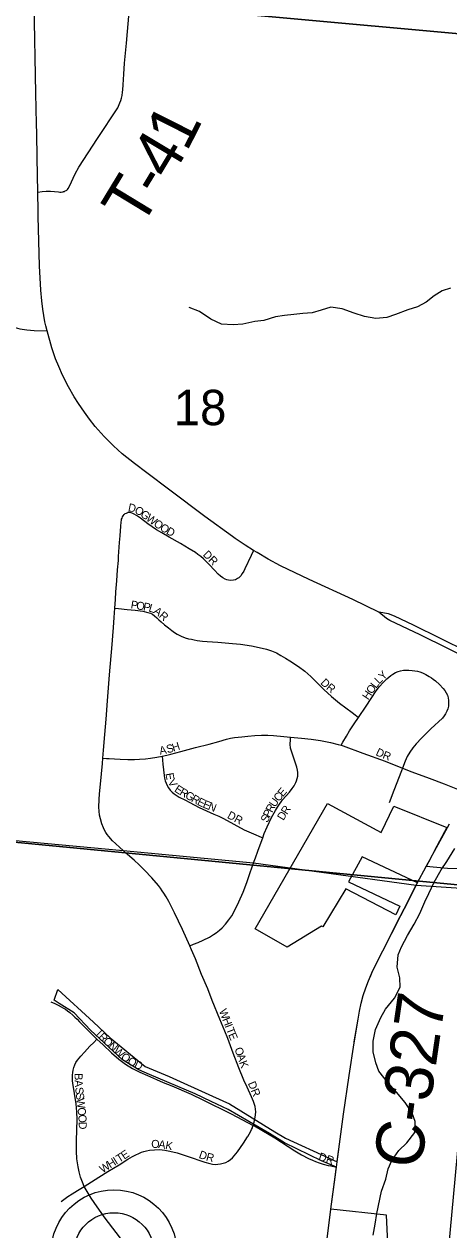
# Model space of a CAD drawing. Extents: x 1410790 to 1770854, y 566777 to 831614.
# Drawn here: x 1585877 to 1588531, y 707901 to 715433 of the extents above; entities that cross this region are included whole.
import ezdxf

# ---------------------------------------------------------------- set-up
doc = ezdxf.new("R2010")
doc.units = 0
for name, color, linetype in [('GM_X_City_Street', 7, 'Continuous'), ('GM_X_City_Street_Text', 7, 'Continuous'), ('GM_X_Corporation', 7, 'Continuous'), ('GM_X_County_Road', 7, 'Continuous'), ('GM_X_County_Road_Text', 7, 'Continuous'), ('GM_X_Minor_River', 7, 'Continuous'), ('GM_X_Section', 7, 'Continuous'), ('GM_X_Section_Text', 7, 'Continuous'), ('GM_X_State_Route', 7, 'Continuous'), ('GM_X_Township', 7, 'Continuous'), ('GM_X_Township_Road', 7, 'Continuous'), ('GM_X_Township_Road_Text', 7, 'Continuous'), ('GM_X_Township_Subdivision', 7, 'Continuous'), ('GM_X_Township_Subdivision_Text', 7, 'Continuous'), ('GM_X_Unincorporated', 7, 'Continuous')]:
    doc.layers.add(name, color=color, linetype=linetype)

msp = doc.modelspace()

# ---------------------------------------------------------------- linework, layer by layer
at = {"layer": 'GM_X_City_Street'}
for points in [[(1588332.3, 710066.5), (1588332.7, 710067.3), (1588389, 710171.3), (1588389.4, 710171.9), (1588389.7, 710172.5), (1588390.2, 710173.4)], [(1586043.7, 709325.2), (1586069.2, 709314.6), (1586088.6, 709305), (1586107.2, 709295.1), (1586122.1, 709286.8), (1586134.2, 709279.6), (1586147.9, 709270), (1586162.4, 709259), (1586181.8, 709242.3), (1586193.6, 709231), (1586207.3, 709217.6), (1586222.5, 709201.6), (1586237, 709186.8), (1586253.4, 709170.1), (1586272.9, 709150.2), (1586301.4, 709121.2), (1586331.5, 709093)], [(1586331.5, 709093), (1586369.8, 709057.3), (1586423.6, 709006.9), (1586468.3, 708968.4), (1586509.8, 708937.3), (1586554.3, 708909.8), (1586599, 708886.4), (1586646.7, 708865.7), (1586704.3, 708840.8), (1586745.8, 708822.6), (1586799.1, 708800.6), (1586919.7, 708749), (1586994.1, 708714.6), (1587170, 708626.1), (1587308.4, 708554.2)], [(1587273.3, 708483.3), (1587274.6, 708485.3), (1587290.7, 708513.3), (1587297.9, 708527.6), (1587302.9, 708539.3)], [(1587308.4, 708554.2), (1587315.7, 708550.4), (1587372.9, 708518.3), (1587442.9, 708475.5), (1587567.3, 708395.9), (1587609.7, 708370.8), (1587653.3, 708348.1), (1587677.9, 708336.6), (1587698.3, 708328.6), (1587720, 708320.5), (1587744.8, 708312.6), (1587776.5, 708304.1), (1587792.5, 708300.6), (1587828.6, 708292.6)], [(1587824.5, 708261.2), (1587825, 708264.7), (1587825.4, 708267.9), (1587828.6, 708292.6)], [(1587828.6, 708292.6), (1587833, 708326.1), (1587833.4, 708329.2)]]:
    msp.add_lwpolyline(points, dxfattribs=at)
at = {"layer": 'GM_X_Corporation'}
msp.add_lwpolyline([(1588153.3, 707728), (1588142, 707993.8), (1587793.8, 708030.3), (1587825, 708264.7), (1587828.6, 708292.6), (1587735.8, 708333.1), (1587504.1, 708445.4), (1587410.2, 708503.9), (1587152.5, 708653.2), (1587045.5, 708703.2), (1586944.7, 708751.7), (1586660.8, 708871.7), (1586593.1, 708900.2), (1586490.8, 708963.2), (1586290.7, 709148.7), (1586188.4, 709256.4), (1586096.1, 709316.4), (1586064.5, 709335.6), (1586087.6, 709403.4), (1586309.2, 709199.5), (1586414.6, 709101), (1586633.9, 708922.5), (1586783.2, 708860.1), (1587054.8, 708736.3), (1587159.4, 708687.8), (1587444.1, 708513.1), (1587510.3, 708473.9), (1587782.4, 708349.3), (1587833, 708326.2), (1587855.6, 708498.5), (1587873.3, 708624.9), (1587908.6, 708865.4), (1587938.5, 709069.3), (1587939.8, 709076.7), (1587963.6, 709216.7), (1587973.1, 709267.7), (1587983.3, 709317.3), (1587994.9, 709364.8), (1588011.2, 709413.8), (1588028.2, 709457.2), (1588056.7, 709521.1), (1588117.9, 709644.1), (1588230.5, 709865.4), (1588253, 709909.8), (1588334, 710069.7), (1587989.1, 710232.5), (1587903.9, 710076.4), (1588223.5, 709923.6), (1588199.1, 709869.6), (1587886.1, 710032.6), (1587743.6, 709793.3), (1587734.9, 709798.2), (1587519.4, 709666.3), (1587320.3, 709781.3), (1587772.7, 710564.9), (1588107.8, 710384), (1588187.1, 710547.1), (1588519.2, 710415.3), (1588440.5, 710271.2), (1588418.2, 710225.3), (1588389.7, 710172.5), (1588521.7, 710161.1), (1588925.8, 710150.3)], dxfattribs=at)
at = {"layer": 'GM_X_County_Road'}
for points in [[(1588390.2, 710173.4), (1588417.3, 710223.5), (1588418.2, 710225.3), (1588464.6, 710309.6), (1588534.9, 710437.4)], [(1588251.2, 709906.3), (1588253, 709909.8), (1588322.8, 710047.7)], [(1588322.8, 710047.7), (1588324.5, 710051), (1588332.3, 710066.5)], [(1588227.3, 709859.2), (1588229.2, 709862.9), (1588230.5, 709865.4), (1588244.1, 709891.9), (1588251.2, 709906.3)], [(1587833.4, 708329.2), (1587855.6, 708498.5), (1587873.3, 708624.9), (1587908.6, 708865.4), (1587938.5, 709069.3), (1587963.6, 709216.7), (1587973.1, 709267.7), (1587983.3, 709317.3), (1587994.9, 709364.8), (1588011.2, 709413.8), (1588028.2, 709457.2), (1588042.5, 709490.5), (1588056.7, 709521.1), (1588117.9, 709644.1), (1588227.3, 709859.2)], [(1587767.4, 707726.7), (1587766.8, 707739.3), (1587767.4, 707789.5), (1587771.3, 707846.2), (1587793.7, 708030.3), (1587820.4, 708230.3), (1587824.5, 708261.2)]]:
    msp.add_lwpolyline(points, dxfattribs=at)
at = {"layer": 'GM_X_Minor_River'}
for points in [[(1588541.9, 713784), (1588489.9, 713766.4), (1588439.7, 713736.7), (1588389.5, 713697), (1588335.3, 713667.4), (1588275.2, 713647.8), (1588197.1, 713618.3), (1588143.1, 713600.7), (1588075.1, 713593.2), (1588003.3, 713605.8), (1587939.5, 713628.3), (1587863.8, 713654.9), (1587794, 713665.4), (1587731.9, 713645.9), (1587675.9, 713630.2), (1587617.9, 713624.7), (1587562, 713619.1), (1587504, 713613.5), (1587448, 713603.9), (1587373.9, 713582.4), (1587317.9, 713574.8), (1587243.9, 713559.3), (1587182, 713553.8), (1587110.1, 713558.3), (1587042.4, 713590.9), (1586972.9, 713637.5), (1586907.2, 713662)], [(1588058.4, 707867.5), (1588071, 707937.5), (1588081.5, 708003.6), (1588110.6, 708143.7), (1588137.1, 708217.7), (1588151.6, 708281.8), (1588174, 708333.7), (1588218.4, 708397.5), (1588268.7, 708445.3), (1588317.2, 708509), (1588319.7, 708579.2), (1588302.1, 708631.4), (1588258.7, 708697.9), (1588203.3, 708762.5), (1588147.9, 708825), (1588092.5, 708893.6), (1588074.9, 708945.8), (1588057.5, 709014.1), (1588058, 709080.3), (1588072.6, 709152.3), (1588105.1, 709228.3), (1588135.5, 709280.2), (1588191.9, 709347.9), (1588226.4, 709417.8), (1588224.9, 709475.9), (1588207.5, 709542.2), (1588214, 709618.4), (1588234.4, 709670.3), (1588272.9, 709740.2), (1588313.4, 709810), (1588349.9, 709877.9), (1588380.4, 709949.9), (1588404.8, 710001.8), (1588439.3, 710073.7), (1588481.9, 710149.6), (1588518.2, 710201.4), (1588568.8, 710283.2)]]:
    msp.add_lwpolyline(points, dxfattribs=at)
at = {"layer": 'GM_X_Section'}
for points in [[(1584282.6, 721032.4), (1589676.2, 720538.5), (1589194.8, 715318.7), (1583863.1, 715803.7)], [(1589194.8, 715318.7), (1588736.5, 710042.5), (1583457.2, 710550.8), (1583863.1, 715803.7)], [(1583457.2, 710550.8), (1588736.5, 710042.5), (1588248, 704750.8), (1582978.6, 705257)]]:
    msp.add_lwpolyline(points, close=True, dxfattribs=at)
at = {"layer": 'GM_X_State_Route'}
for points in [[(1585965.2, 714231.3), (1585964.4, 714264.1), (1585962.2, 714384.2), (1585958.4, 714597.4), (1585956.6, 714749.3), (1585954.9, 714810.1), (1585950, 715001.6), (1585938.4, 715560.1), (1585936.5, 715639.6), (1585936.1, 715655.5)], [(1586012.8, 713548.4), (1586007, 713574), (1585993.9, 713652.9), (1585987, 713705), (1585981.8, 713771), (1585972.3, 713922.9), (1585965.2, 714231.3)], [(1588647.7, 711512.6), (1588309.8, 711678.4), (1588191, 711735.2), (1588153.7, 711749.4), (1588092.6, 711760), (1587930.3, 711839), (1587658, 711964), (1587479.8, 712049.1), (1587400.9, 712090.8), (1587332.6, 712131.6), (1587309.6, 712145.6), (1587257.2, 712177.7), (1587196.5, 712219.8), (1587179.1, 712231.8), (1587006.2, 712357.7), (1586786.3, 712521.8), (1586642.6, 712630), (1586565.5, 712687.6), (1586490.1, 712749.7), (1586436, 712798.5), (1586376.6, 712857), (1586321.6, 712919.1), (1586285.2, 712966.1), (1586254.9, 713009), (1586216.4, 713063.5), (1586189.9, 713105.9), (1586154, 713167.4), (1586116.7, 713239.2), (1586092.8, 713295.1), (1586073.3, 713341.2), (1586049.4, 713410.4), (1586019.9, 713517.5), (1586012.8, 713548.4)], [(1588700.9, 711446.1), (1588352.4, 711617.2), (1588162.6, 711708.6), (1588140.5, 711720.1), (1588092.6, 711760)]]:
    msp.add_lwpolyline(points, dxfattribs=at)
at = {"layer": 'GM_X_Township'}
msp.add_lwpolyline([(1581827.8, 710704.5), (1586496.4, 710270.5), (1587310.7, 710193.2), (1588326.5, 710055.3), (1589202.2, 709996.6)], dxfattribs=at)
msp.add_lwpolyline([(1581827.8, 710704.5), (1586496.4, 710270.5), (1587310.7, 710193.2), (1588326.5, 710055.3), (1589202.2, 709996.6)], dxfattribs=at)
at = {"layer": 'GM_X_Township_Road'}
for points in [[(1586119.8, 714385.5), (1586123.6, 714386.5), (1586128.8, 714388.3), (1586134.1, 714390.7), (1586138.9, 714393.5), (1586142.9, 714396.4), (1586147.7, 714400.2), (1586152, 714405.6), (1586160.1, 714421.8), (1586194.6, 714496.8), (1586219.5, 714539.3), (1586334.6, 714719.1), (1586461.3, 714911), (1586475.4, 714940.7), (1586480.7, 714955.6), (1586485.5, 714970.5), (1586489, 714986.3), (1586491.6, 715007.8), (1586493, 715021.8), (1586494.7, 715053.3), (1586500, 715120.8), (1586504.8, 715188.8), (1586515.7, 715314.1), (1586532.4, 715508.7)], [(1585962.2, 714384.2), (1585990.2, 714386.7), (1586015.2, 714388.9), (1586041.8, 714389.5), (1586091.1, 714384.7), (1586100.4, 714383.9), (1586108.7, 714383.6), (1586116.4, 714384.6), (1586119.8, 714385.5)], [(1585643.7, 713604.6), (1585644.9, 713604.1), (1585712.9, 713574.4), (1585758.6, 713556.9), (1585805.1, 713541.6), (1585850.7, 713529.7), (1585894.1, 713522.8), (1585940.1, 713520.1), (1586019.9, 713517.5)]]:
    msp.add_lwpolyline(points, dxfattribs=at)
at = {"layer": 'GM_X_Township_Subdivision'}
for points in [[(1586443.1, 711785.5), (1586445, 711811.3), (1586447.1, 711839.4), (1586450.7, 711887.5), (1586455.7, 711954.6), (1586460.9, 712024.3), (1586465.4, 712083.5), (1586467, 712107), (1586469.1, 712136.9), (1586471.1, 712164.9), (1586473.4, 712195.2), (1586476.5, 712235.9), (1586478.8, 712267.7), (1586480.9, 712294.5), (1586483.1, 712324.2), (1586484.4, 712332.3), (1586486.1, 712340.6), (1586488.3, 712347.2), (1586491.2, 712355), (1586495.1, 712361.9), (1586501.9, 712370), (1586508.6, 712375.2), (1586515.4, 712378.6), (1586525.6, 712381.4)], [(1587309.6, 712145.6), (1587294.5, 712113.1), (1587256.1, 712030.3), (1587248.6, 712015.4), (1587239.8, 712001.1), (1587230.1, 711986.9), (1587219.4, 711975.3), (1587210.4, 711969.2), (1587197.5, 711962.8), (1587185, 711959.4), (1587167.9, 711958.5), (1587154.6, 711959.8), (1587143.8, 711962.4), (1587132.7, 711966.7), (1587117.7, 711974.8), (1587103.1, 711985.2), (1587089.3, 711997.2), (1587066.1, 712022.1), (1587033.5, 712058.1), (1587015, 712076.6), (1586998.3, 712092.5), (1586980.3, 712107.1), (1586962.2, 712120.8), (1586946.8, 712131.5), (1586908.1, 712156.4), (1586853.9, 712189.2), (1586782.7, 712229), (1586736.4, 712254.8), (1586704.6, 712273.7), (1586650.1, 712311), (1586602.9, 712346.7), (1586579.2, 712363), (1586565.1, 712372), (1586555.6, 712376.7), (1586545.6, 712380.5), (1586536.7, 712382.3), (1586525.6, 712381.4)], [(1586369, 710848.3), (1586372.9, 710897.4), (1586381.4, 710995), (1586389.2, 711090.7), (1586397.3, 711205.9), (1586403.1, 711287.2), (1586409.4, 711368.6), (1586426.3, 711558.8), (1586430.8, 711611.6), (1586434.5, 711664.9), (1586438.7, 711726.8), (1586443.1, 711785.5)], [(1586443.1, 711785.5), (1586466.3, 711783.1), (1586520.4, 711777.5), (1586571.4, 711772), (1586618.6, 711765.3), (1586650.2, 711758.3), (1586665.6, 711753.2), (1586677.9, 711746.7), (1586691.5, 711737.7), (1586705.7, 711724.5), (1586718.8, 711712.9), (1586733.5, 711699.3), (1586753.7, 711681.6), (1586778.4, 711661.9), (1586800.1, 711644.7), (1586817.3, 711633.1), (1586833.9, 711622), (1586858.7, 711609.4), (1586882.9, 711600.3), (1586904.6, 711594.2), (1586923.2, 711590.2), (1586939.5, 711586.7), (1586957.7, 711583.1), (1586991.5, 711579.6), (1587021.3, 711577.6), (1587086.9, 711572.5), (1587133.4, 711568), (1587179.8, 711564), (1587229.3, 711558.9), (1587296.6, 711549.5), (1587344.7, 711540), (1587392.2, 711527.8), (1587423.1, 711517.4), (1587453.1, 711505), (1587481.5, 711489.9), (1587509.5, 711473.3), (1587537.2, 711456.2), (1587591.4, 711420), (1587630.5, 711390.6), (1587667.3, 711358.3), (1587748.7, 711277.5), (1587797.8, 711233.7), (1587847.8, 711192.3), (1587925.6, 711133.7), (1587945.8, 711118.1), (1587966.6, 711102)], [(1587966.6, 711102), (1588015, 711172.6), (1588077.6, 711267.6), (1588098.3, 711294.8), (1588120, 711320.1), (1588143.1, 711343.2), (1588168.7, 711364.5), (1588181.6, 711373.3), (1588198.1, 711382.5), (1588213.1, 711389.1), (1588229.3, 711393.9), (1588247, 711396.5), (1588263.9, 711397.9), (1588280.7, 711397.6), (1588300.8, 711396.4), (1588318.1, 711394.2), (1588334.9, 711390.9), (1588350, 711386.9), (1588365.8, 711380.7), (1588387.8, 711370.4), (1588407.1, 711359), (1588421.9, 711349.5), (1588433.7, 711340.9), (1588447.9, 711330), (1588472.6, 711308), (1588495.4, 711283.6), (1588505.7, 711270.4), (1588514.9, 711256.2), (1588522, 711240.5), (1588526.6, 711224), (1588528.9, 711207.2), (1588529.4, 711190.2), (1588527.6, 711173.3), (1588523.4, 711156.7), (1588517.4, 711140.9), (1588510.1, 711125.7), (1588501.1, 711111.3), (1588490.3, 711098.2), (1588418.6, 711030.6), (1588360.1, 710973.3), (1588326.6, 710937.6), (1588306, 710912.6), (1588287.5, 710886), (1588271.1, 710858), (1588257.1, 710828.9), (1588240.8, 710786.1)], [(1587856.9, 710928.7), (1587868.3, 710948.5), (1587890.3, 710985.9), (1587910.1, 711018.2), (1587939.2, 711062.1), (1587966.6, 711102)], [(1586739.1, 710860.2), (1586768.8, 710866.6), (1586793.1, 710873), (1586855, 710888.9), (1586947.6, 710914.6), (1587032, 710936.3), (1587094.1, 710952.3), (1587141.7, 710966.1), (1587166.4, 710972), (1587191.7, 710977), (1587237.7, 710981.9), (1587274.8, 710985.4), (1587319.4, 710988.9), (1587360, 710990.9), (1587400.1, 710990.9), (1587435.8, 710988.9), (1587499.2, 710983.9), (1587541.6, 710979.9)], [(1587367.4, 710349.6), (1587377.7, 710376.8), (1587395.1, 710419.1), (1587422.4, 710477.8), (1587447.4, 710520.1), (1587459.8, 710541.1), (1587472.8, 710561.4), (1587482.2, 710575.4), (1587491.6, 710586.9), (1587534, 710636.1), (1587552.4, 710659), (1587564.3, 710676), (1587569.5, 710686.6), (1587573.8, 710694.9), (1587579.2, 710707.3), (1587583.2, 710720.8), (1587586.2, 710735.2), (1587587.2, 710745.7), (1587586.7, 710758.6), (1587584.7, 710773.1), (1587580.7, 710791), (1587570.3, 710822.8), (1587549.4, 710885.5), (1587542.1, 710910.3), (1587540.4, 710918.9), (1587539.4, 710927.8), (1587538.9, 710937.3), (1587540.4, 710961.2), (1587541.6, 710979.9)], [(1587541.6, 710979.9), (1587610, 710973.5), (1587669.5, 710966.1), (1587727.9, 710957.7), (1587791.8, 710945.3), (1587839.2, 710933.7), (1587856.9, 710928.7)], [(1587856.9, 710928.7), (1587870.3, 710924.1), (1587993.7, 710879.8), (1588132.2, 710828.2), (1588240.8, 710786.1)], [(1586497.7, 710269.4), (1586496.4, 710270.5), (1586474.5, 710290.3), (1586448.4, 710314.3), (1586429.8, 710332.2), (1586406.9, 710358.1), (1586396.6, 710370.8), (1586387.2, 710383.7), (1586378.9, 710398.3), (1586372.3, 710413), (1586362.5, 710437.7), (1586353.3, 710469.3), (1586348.2, 710492.4), (1586345.5, 710516.5), (1586344.3, 710541.9), (1586345.5, 710588.8), (1586347.5, 710624.6), (1586353.4, 710685.3), (1586366.4, 710814.7), (1586369, 710848.3)], [(1586369, 710848.3), (1586391.2, 710846.3), (1586408.9, 710844.8), (1586441.1, 710842.8), (1586476.7, 710840.8), (1586524.7, 710839.9), (1586566.8, 710839.4), (1586597.5, 710840.8), (1586635.1, 710843.3), (1586666.8, 710847.8), (1586705, 710854.2), (1586739.1, 710860.2)], [(1586739.1, 710860.2), (1586743.6, 710809.7), (1586751.4, 710738.8), (1586754.3, 710722.6), (1586758.2, 710706.6), (1586763.5, 710690.9), (1586770.9, 710676.2), (1586779.1, 710661.8), (1586788.9, 710648.8), (1586801, 710635.5), (1586814.6, 710624.6), (1586826.7, 710616), (1586845.9, 710604.5), (1586880.6, 710586.7), (1586913.1, 710570.1), (1586971.1, 710540.4), (1587062.7, 710499), (1587093.2, 710484.8), (1587122.1, 710470.4), (1587252, 710401), (1587324, 710369), (1587344.3, 710359.9), (1587367.4, 710349.6)], [(1588240.8, 710786.1), (1588233.9, 710767.9), (1588187.5, 710645), (1588157.6, 710568.5)], [(1588240.8, 710786.1), (1588300.5, 710762.6), (1588408.4, 710722.7), (1588500.7, 710688.1), (1588617, 710642.3)], [(1587310, 710191.1), (1587310.7, 710193.2), (1587322.3, 710225.2), (1587337.3, 710267.3), (1587351.3, 710306.6), (1587367.4, 710349.6)], [(1586911.2, 709676.4), (1586865.7, 709776.9), (1586816, 709881.7), (1586780.2, 709952.3), (1586763.6, 709982.1), (1586749, 710004.7), (1586740, 710019.6), (1586728.8, 710034.9), (1586715.7, 710051.9), (1586674.7, 710100.5), (1586629.7, 710148.1), (1586595.8, 710182.4), (1586565.2, 710209.9), (1586522.9, 710246.6), (1586497.7, 710269.4)], [(1586911.2, 709676.4), (1586934.6, 709685.6), (1586963.5, 709696.8), (1586995, 709710.7), (1587035.2, 709730.7), (1587060.1, 709745.6), (1587077, 709757.6), (1587097.4, 709772.5), (1587113.8, 709788.9), (1587134.7, 709811.4), (1587155.4, 709837), (1587173.7, 709864), (1587197.7, 709906.9), (1587218.9, 709951.1), (1587244.6, 710011.2), (1587267.7, 710072.2), (1587289.2, 710133.7), (1587310, 710191.1)], [(1587308.4, 708554.2), (1587310.8, 708560.6), (1587314.3, 708574.8), (1587318.8, 708594.9), (1587320.9, 708605.7), (1587322.9, 708621), (1587324, 708637.7), (1587322.4, 708655.1), (1587319.5, 708672), (1587310.1, 708702.9), (1587297.9, 708733.1), (1587269.6, 708792.5), (1587249.8, 708837.4), (1587218.9, 708913.1), (1587183.6, 709004.8), (1587149, 709096.7), (1587130.6, 709142.2), (1587100.4, 709216.5), (1587052.5, 709334.5), (1587024.3, 709407.4), (1586986.1, 709497.4), (1586946.6, 709595.3), (1586922.6, 709651.2), (1586911.2, 709676.4)], [(1586252.8, 708173.1), (1586240.7, 708200.4), (1586229.4, 708231.5), (1586220.3, 708263.3), (1586213.4, 708295.6), (1586206.5, 708344.6), (1586203.3, 708394), (1586203.2, 708459.8), (1586207.5, 708590.7), (1586206.5, 708639.5), (1586202.2, 708688), (1586192.4, 708752.5), (1586181, 708817.5), (1586179.5, 708832.7), (1586178.7, 708849.9), (1586179.2, 708866.8), (1586180.5, 708883.4), (1586183.2, 708900), (1586187.3, 708916.2), (1586193.1, 708932), (1586200.7, 708947.1), (1586210.1, 708961.1), (1586231, 708986.8), (1586254, 709012.2), (1586288.3, 709048.4), (1586311.5, 709072.3), (1586331.5, 709093)], [(1587302.9, 708539.3), (1587304.2, 708542.5), (1587308.4, 708554.2)], [(1586252.8, 708173.1), (1586344.1, 708230.4), (1586399.3, 708265.4), (1586469.7, 708308.2), (1586524.9, 708342.6), (1586553.8, 708359.2), (1586575.7, 708370.6), (1586593.4, 708379.3), (1586610.1, 708385.9), (1586625, 708391.1), (1586642.4, 708396), (1586660.1, 708399.1), (1586691, 708402.2), (1586723.3, 708402.9), (1586755.6, 708399.8), (1586787.5, 708393.9), (1586832.3, 708382.1), (1586895.2, 708360.8), (1587005.3, 708323.4), (1587037.5, 708315.1), (1587054, 708312.2), (1587070.8, 708310.7), (1587087.7, 708310.9), (1587104.5, 708313.1), (1587121, 708317.2), (1587136.9, 708323.1), (1587152, 708330.8), (1587165.9, 708340.4), (1587178.8, 708351.6), (1587190.2, 708364.2), (1587209.8, 708388.3), (1587229.5, 708415.1), (1587248.3, 708443.4), (1587273.3, 708483.3)], [(1586107.7, 708077.6), (1586124, 708090.1), (1586150.4, 708108.9), (1586177.8, 708126.8), (1586211.1, 708147.7), (1586252.8, 708173.1)], [(1586501, 707818.4), (1586499.2, 707821.5), (1586383.7, 707973.6), (1586333.5, 708045.2), (1586296.5, 708099.5), (1586270.4, 708141.3), (1586252.8, 708173.1)]]:
    msp.add_lwpolyline(points, dxfattribs=at)
at = {"layer": 'GM_X_Unincorporated'}
for radius in [392.8, 249]:
    msp.add_circle((1586438.2, 707759.3), radius, dxfattribs=at)

# ---------------------------------------------------------------- texts
at = {"layer": 'GM_X_City_Street_Text'}
for s, rotation, p in [('I', 315.06181, (1586321.2, 709119.4)), ('R', 315.03436, (1586336.8, 709103.8)), ('O', 316.59256, (1586365.9, 709074.8)), ('N', 317.8539, (1586398.7, 709043.8)), ('W', 318.09024, (1586431.5, 709014.1)), ('O', 322.13416, (1586477, 708973.4)), ('O', 329.64343, (1586517.7, 708942.4)), ('D', 335.57231, (1586560.7, 708917.6)), ('DR', 341.56505, (1587712.3, 708338.4))]:
    msp.add_text(s, height=50, rotation=rotation, dxfattribs=at).set_placement(p)
at = {"layer": 'GM_X_County_Road_Text'}
msp.add_text('C-327', height=300, rotation=81.67725, dxfattribs=at).set_placement((1588354.8, 708274.9))
at = {"layer": 'GM_X_Section_Text'}
msp.add_text('18', height=221, rotation=0.00001, dxfattribs=at).set_placement((1586811.8, 712927.8))
at = {"layer": 'GM_X_Township_Road_Text'}
for s, rotation, p in [('1', 63.17717, (1586892.3, 714629.7)), ('4', 59.06845, (1586786, 714450.6)), ('T', 58.73783, (1586604.7, 714151.8)), ('-', 58.80363, (1586721.4, 714343.9))]:
    msp.add_text(s, height=300, rotation=rotation, dxfattribs=at).set_placement(p)
at = {"layer": 'GM_X_Township_Subdivision_Text'}
for s, rotation, p in [('D', 348.2442, (1586523.1, 712391.6)), ('O', 328.20778, (1586561.9, 712384.3)), ('G', 324.97039, (1586598.6, 712361.6)), ('W', 323.73532, (1586634.4, 712336.5)), ('O', 325.2445, (1586681.7, 712301.8)), ('O', 328.96774, (1586720.9, 712274.8)), ('D', 330.99288, (1586760.2, 712251.2)), ('DR', 315, (1586990, 712115.8)), ('P', 350.83417, (1586540.1, 711784.1)), ('O', 350.85308, (1586574.8, 711778.5)), ('P', 350.28166, (1586618.1, 711771.5)), ('L', 342.48952, (1586651.1, 711766)), ('A', 323.81196, (1586680.8, 711757.3)), ('R', 318.76381, (1586715.4, 711732.1)), ('Y', 45, (1588120.4, 711332.3)), ('D', 316.39115, (1587725, 711314.7)), ('R', 321.21461, (1587760.3, 711281.4)), ('O', 56.17181, (1588051.6, 711244.5)), ('L', 52.18491, (1588075.6, 711280.3)), ('L', 46.23613, (1588096.3, 711307.1)), ('H', 56.16447, (1588027.1, 711207.9)), ('A', 11.5285, (1586726.3, 710868.8)), ('S', 14.46599, (1586772.2, 710878.2)), ('H', 18.2634, (1586809.8, 710888)), ('D', 335.40955, (1588069.8, 710868)), ('R', 338.69317, (1588112.7, 710848.5)), ('E', 280.19, (1586759.8, 710751.6)), ('V', 299.70172, (1586772.3, 710699.5)), ('E', 326.41463, (1586811.3, 710642.9)), ('R', 330.06451, (1586843.6, 710621.6)), ('G', 330.35852, (1586878.2, 710601.7)), ('R', 330.34852, (1586916.4, 710579.9)), ('C', 50.71059, (1587468.8, 710572.8)), ('E', 49.89359, (1587493.8, 710603.3)), ('E', 333.41904, (1586953.4, 710559)), ('E', 338.04271, (1586988.9, 710541.4)), ('N', 338.54532, (1587022, 710528.1)), ('R', 61.6318, (1587426.4, 710503.8)), ('U', 55.39468, (1587444.5, 710537.5)), ('R', 57.32021, (1587519.5, 710492.1)), ('DR', 332.0986, (1587141.7, 710476.2)), ('S', 65.7573, (1587397.1, 710440.9)), ('P', 64.27818, (1587411.4, 710472.7)), ('D', 58.51136, (1587496.7, 710454.8)), ('W', 291.13649, (1587093.3, 709270.1)), ('H', 291.13168, (1587114, 709216.7)), ('I', 291.13699, (1587129.8, 709175.7)), ('T', 291.16253, (1587137.8, 709155.1)), ('E', 292.79059, (1587151, 709120.9)), ('O', 289.12607, (1587190.3, 709032.2)), ('A', 289.13963, (1587204.7, 708990.6)), ('K', 290.25179, (1587219.5, 708948)), ('B', 270.17003, (1586192, 708879.5)), ('A', 273.73756, (1586192.2, 708836.5)), ('DR', 292.38208, (1587273.7, 708817.1)), ('S', 276.47141, (1586195.3, 708790)), ('S', 276.53437, (1586199.3, 708755)), ('W', 276.53699, (1586203.3, 708720)), ('O', 276.5285, (1586209.8, 708663.2)), ('O', 274.35345, (1586214.7, 708619.9)), ('D', 270.41534, (1586218, 708577)), ('O', 359.08195, (1586670.7, 708413.7)), ('A', 352.26239, (1586713.2, 708413.2)), ('K', 349.07155, (1586756, 708407.3)), ('T', 32.26226, (1586471, 708319.6)), ('E', 33.81163, (1586502, 708339.2)), ('D', 341.17106, (1586964.6, 708351.5)), ('R', 345.72453, (1587010.4, 708336.1)), ('W', 32.24421, (1586366.8, 708253.9)), ('H', 32.25327, (1586415.1, 708284.4)), ('I', 32.22313, (1586452.3, 708307.9))]:
    msp.add_text(s, height=50, rotation=rotation, dxfattribs=at).set_placement(p)

doc.saveas('drawing.dxf')
